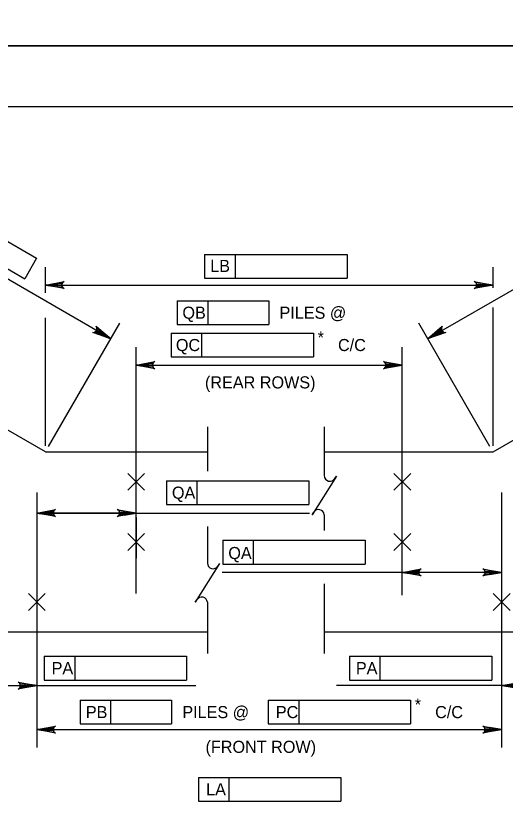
# Model space of a CAD drawing. Extents: x 638340 to 640241, y 295465 to 298435.
# Drawn here: x 639540 to 639661.4, y 295871.9 to 296067 of the extents above; entities that cross this region are included whole.
import ezdxf

# ---------------------------------------------------------------- set-up
doc = ezdxf.new("R2010")
doc.units = 0
for name, color, linetype in [('2', 7, 'Continuous'), ('3', 7, 'Continuous'), ('4', 7, 'Continuous'), ('PLT-BNDY', 7, 'Continuous')]:
    doc.layers.add(name, color=color, linetype=linetype)

# ---------------------------------------------------------------- blocks, each defined once
blk = doc.blocks.new('PILE')
at = {"layer": '2'}
for p, q in [((-2.651625, -2.651625), (2.651625, 2.651625)), ((-2.651625, 2.651625), (2.651625, -2.651625))]:
    blk.add_line(p, q, dxfattribs=at)

msp = doc.modelspace()

# ---------------------------------------------------------------- linework, layer by layer
at = {"layer": '2'}
for p, q in [((639316.46, 296044.46), (640102.46, 296044.46)), ((639563.54, 295986.84), (639488.7, 296030.05)), ((639642.12, 295986.84), (639716.97, 296030.05)), ((639514.6, 296024.51), (639545.17, 296006.85)), ((639511.65, 296019.39), (639542.22, 296001.74)), ((639586.82, 296007.76), (639622.12, 296007.76)), ((639586.82, 296007.76), (639586.82, 296001.85)), ((639594.38, 296007.76), (639594.38, 296001.85)), ((639622.12, 296007.76), (639622.12, 296001.85)), ((639545.17, 296006.85), (639542.22, 296001.74)), ((639547.33, 295998.21), (639547.33, 296004.59)), ((639658.34, 295999.47), (639658.34, 296004.59)), ((639586.82, 296001.85), (639622.12, 296001.85)), ((639547.33, 296000.16), (639658.34, 296000.16)), ((639580.02, 295996.26), (639580.02, 295990.36)), ((639580.02, 295996.26), (639602.72, 295996.26)), ((639587.58, 295996.26), (639587.58, 295990.36)), ((639602.72, 295996.26), (639602.72, 295990.36)), ((639658.34, 295960.3), (639658.34, 295994.61)), ((639547.33, 295960.3), (639547.33, 295992)), ((639548.1, 295960.09), (639565.76, 295990.68)), ((639580.02, 295990.36), (639602.72, 295990.36)), ((639657.57, 295960.09), (639639.91, 295990.68)), ((639578.51, 295988.25), (639613.81, 295988.25)), ((639578.51, 295988.25), (639578.51, 295982.34)), ((639586.07, 295988.25), (639586.07, 295982.34)), ((639613.81, 295988.25), (639613.81, 295982.34)), ((639569.83, 295923.7), (639569.83, 295984.72)), ((639635.84, 295923.22), (639635.84, 295984.72)), ((639578.51, 295982.34), (639613.81, 295982.34)), ((639569.83, 295980.29), (639635.84, 295980.29)), ((639577.35, 295951.62), (639612.65, 295951.62)), ((639577.35, 295951.62), (639577.35, 295945.71)), ((639584.91, 295951.62), (639584.91, 295945.71)), ((639612.65, 295951.62), (639612.65, 295945.71)), ((639545.22, 295948.69), (639545.22, 295885.48)), ((639660.44, 295948.69), (639660.44, 295885.48)), ((639577.35, 295945.71), (639612.65, 295945.71)), ((639545.22, 295943.62), (639612.84, 295943.62)), ((639566.88, 295943.62), (639548.18, 295943.62)), ((639545.22, 295942.55), (639545.22, 295932.47)), ((639569.83, 295942.55), (639569.83, 295932.47)), ((639591.33, 295936.89), (639626.63, 295936.89)), ((639591.33, 295936.89), (639591.33, 295930.98)), ((639598.89, 295936.89), (639598.89, 295930.98)), ((639626.63, 295936.89), (639626.63, 295930.98)), ((639591.33, 295930.98), (639626.63, 295930.98)), ((639635.84, 295928.88), (639591.2, 295928.88)), ((639660.44, 295928.88), (639635.84, 295928.88)), ((639547.03, 295908.12), (639582.34, 295908.12)), ((639547.03, 295908.12), (639547.03, 295902.21)), ((639554.6, 295908.12), (639554.6, 295902.21)), ((639582.34, 295908.12), (639582.34, 295902.21)), ((639622.71, 295908.12), (639658.01, 295908.12)), ((639622.71, 295908.12), (639622.71, 295902.21)), ((639630.27, 295908.12), (639630.27, 295902.21)), ((639658.01, 295908.12), (639658.01, 295902.21)), ((639547.03, 295902.21), (639582.34, 295902.21)), ((639622.71, 295902.21), (639658.01, 295902.21)), ((639523.08, 295900.81), (639584.61, 295900.81)), ((639682.78, 295900.81), (639619.52, 295900.81)), ((639555.94, 295897.22), (639555.94, 295891.31)), ((639555.94, 295897.22), (639578.64, 295897.22)), ((639563.5, 295897.22), (639563.5, 295891.31)), ((639578.64, 295897.22), (639578.64, 295891.31)), ((639602.6, 295897.22), (639637.9, 295897.22)), ((639602.6, 295897.22), (639602.6, 295891.31)), ((639610.16, 295897.22), (639610.16, 295891.31)), ((639637.9, 295897.22), (639637.9, 295891.31)), ((639555.94, 295891.31), (639578.64, 295891.31)), ((639602.6, 295891.31), (639637.9, 295891.31)), ((639545.22, 295889.91), (639660.44, 295889.91)), ((639585.28, 295878.05), (639620.58, 295878.05)), ((639585.28, 295878.05), (639585.28, 295872.15)), ((639592.84, 295878.05), (639592.84, 295872.15)), ((639620.58, 295878.05), (639620.58, 295872.15)), ((639585.28, 295872.15), (639620.58, 295872.15))]:
    msp.add_line(p, q, dxfattribs=at)
for points in [[(639547.33, 296000.16), (639551.99, 296001.04), (639551.63, 296000.79), (639551.45, 296000.47), (639551.39, 296000.16), (639551.45, 295999.85), (639551.63, 295999.54), (639551.99, 295999.29), (639547.33, 296000.16), (639551.63, 295999.54), (639551.45, 295999.85), (639547.33, 296000.16), (639551.39, 296000.16), (639551.45, 296000.47), (639547.33, 296000.16), (639551.63, 296000.79)], [(639658.34, 296000.16), (639653.67, 295999.29), (639654.03, 295999.54), (639654.22, 295999.85), (639654.27, 296000.16), (639654.22, 296000.47), (639654.03, 296000.79), (639653.67, 296001.04), (639658.34, 296000.16), (639654.03, 296000.79), (639654.22, 296000.47), (639658.34, 296000.16), (639654.27, 296000.16), (639654.22, 295999.85), (639658.34, 296000.16), (639654.03, 295999.54)], [(639563.54, 295986.84), (639559.07, 295988.41), (639559.51, 295988.45), (639559.82, 295988.63), (639560.02, 295988.87), (639560.13, 295989.17), (639560.13, 295989.53), (639559.94, 295989.93), (639563.54, 295986.84), (639560.13, 295989.53), (639560.13, 295989.17), (639563.54, 295986.84), (639560.02, 295988.87), (639559.82, 295988.63), (639563.54, 295986.84), (639559.51, 295988.45)], [(639642.12, 295986.84), (639645.72, 295989.93), (639645.54, 295989.53), (639645.53, 295989.17), (639645.64, 295988.87), (639645.84, 295988.63), (639646.16, 295988.45), (639646.6, 295988.41), (639642.12, 295986.84), (639646.16, 295988.45), (639645.84, 295988.63), (639642.12, 295986.84), (639645.64, 295988.87), (639645.53, 295989.17), (639642.12, 295986.84), (639645.54, 295989.53)], [(639569.83, 295980.29), (639574.49, 295981.17), (639574.13, 295980.92), (639573.95, 295980.61), (639573.89, 295980.29), (639573.95, 295979.98), (639574.13, 295979.67), (639574.49, 295979.42), (639569.83, 295980.29), (639574.13, 295979.67), (639573.95, 295979.98), (639569.83, 295980.29), (639573.89, 295980.29), (639573.95, 295980.61), (639569.83, 295980.29), (639574.13, 295980.92)], [(639635.84, 295980.29), (639631.18, 295979.42), (639631.53, 295979.67), (639631.72, 295979.98), (639631.77, 295980.29), (639631.72, 295980.61), (639631.53, 295980.92), (639631.18, 295981.17), (639635.84, 295980.29), (639631.53, 295980.92), (639631.72, 295980.61), (639635.84, 295980.29), (639631.77, 295980.29), (639631.72, 295979.98), (639635.84, 295980.29), (639631.53, 295979.67)], [(639545.22, 295943.62), (639549.88, 295944.49), (639549.53, 295944.24), (639549.34, 295943.93), (639549.29, 295943.62), (639549.34, 295943.3), (639549.53, 295942.99), (639549.88, 295942.74), (639545.22, 295943.62), (639549.53, 295942.99), (639549.34, 295943.3), (639545.22, 295943.62), (639549.29, 295943.62), (639549.34, 295943.93), (639545.22, 295943.62), (639549.53, 295944.24)], [(639569.83, 295943.62), (639565.17, 295942.74), (639565.53, 295942.99), (639565.71, 295943.3), (639565.77, 295943.62), (639565.71, 295943.93), (639565.53, 295944.24), (639565.17, 295944.49), (639569.83, 295943.62), (639565.53, 295944.24), (639565.71, 295943.93), (639569.83, 295943.62), (639565.77, 295943.62), (639565.71, 295943.3), (639569.83, 295943.62), (639565.53, 295942.99)], [(639635.84, 295928.88), (639640.5, 295929.76), (639640.14, 295929.51), (639639.95, 295929.2), (639639.9, 295928.88), (639639.95, 295928.57), (639640.14, 295928.26), (639640.5, 295928.01), (639635.84, 295928.88), (639640.14, 295928.26), (639639.95, 295928.57), (639635.84, 295928.88), (639639.9, 295928.88), (639639.95, 295929.2), (639635.84, 295928.88), (639640.14, 295929.51)], [(639635.84, 295928.88), (639640.5, 295929.76), (639640.14, 295929.51), (639639.95, 295929.2), (639639.9, 295928.88), (639639.95, 295928.57), (639640.14, 295928.26), (639640.5, 295928.01), (639635.84, 295928.88), (639640.14, 295928.26), (639639.95, 295928.57), (639635.84, 295928.88), (639639.9, 295928.88), (639639.95, 295929.2), (639635.84, 295928.88), (639640.14, 295929.51)], [(639660.44, 295928.88), (639655.78, 295928.01), (639656.14, 295928.26), (639656.33, 295928.57), (639656.38, 295928.88), (639656.33, 295929.2), (639656.14, 295929.51), (639655.78, 295929.76), (639660.44, 295928.88), (639656.14, 295929.51), (639656.33, 295929.2), (639660.44, 295928.88), (639656.38, 295928.88), (639656.33, 295928.57), (639660.44, 295928.88), (639656.14, 295928.26)], [(639545.22, 295900.81), (639540.56, 295899.94), (639540.92, 295900.19), (639541.11, 295900.5), (639541.16, 295900.81), (639541.11, 295901.12), (639540.92, 295901.44), (639540.56, 295901.68), (639545.22, 295900.81), (639540.92, 295901.44), (639541.11, 295901.12), (639545.22, 295900.81), (639541.16, 295900.81), (639541.11, 295900.5), (639545.22, 295900.81), (639540.92, 295900.19)], [(639660.44, 295900.81), (639665.1, 295901.68), (639664.75, 295901.44), (639664.56, 295901.12), (639664.51, 295900.81), (639664.56, 295900.5), (639664.75, 295900.19), (639665.1, 295899.94), (639660.44, 295900.81), (639664.75, 295900.19), (639664.56, 295900.5), (639660.44, 295900.81), (639664.51, 295900.81), (639664.56, 295901.12), (639660.44, 295900.81), (639664.75, 295901.44)], [(639545.22, 295889.91), (639549.88, 295890.78), (639549.53, 295890.54), (639549.34, 295890.22), (639549.29, 295889.91), (639549.34, 295889.6), (639549.53, 295889.29), (639549.88, 295889.04), (639545.22, 295889.91), (639549.53, 295889.29), (639549.34, 295889.6), (639545.22, 295889.91), (639549.29, 295889.91), (639549.34, 295890.22), (639545.22, 295889.91), (639549.53, 295890.54)], [(639660.44, 295889.91), (639655.78, 295889.04), (639656.14, 295889.29), (639656.33, 295889.6), (639656.38, 295889.91), (639656.33, 295890.22), (639656.14, 295890.54), (639655.78, 295890.78), (639660.44, 295889.91), (639656.14, 295890.54), (639656.33, 295890.22), (639660.44, 295889.91), (639656.38, 295889.91), (639656.33, 295889.6), (639660.44, 295889.91), (639656.14, 295889.29)]]:
    msp.add_lwpolyline(points, dxfattribs=at)
for points in [[(639550.28, 296000.65), (639550.28, 295999.67), (639547.33, 296000.16)], [(639561.23, 295988.74), (639560.74, 295987.89), (639563.54, 295986.84)], [(639644.43, 295988.74), (639644.93, 295987.89), (639642.12, 295986.84)], [(639572.78, 295980.79), (639572.78, 295979.8), (639569.83, 295980.29)], [(639632.88, 295980.79), (639632.88, 295979.8), (639635.84, 295980.29)], [(639548.18, 295944.11), (639548.18, 295943.12), (639545.22, 295943.62)], [(639566.88, 295944.11), (639566.88, 295943.12), (639569.83, 295943.62)], [(639638.79, 295929.38), (639638.79, 295928.39), (639635.84, 295928.88)], [(639657.49, 295929.38), (639657.49, 295928.39), (639660.44, 295928.88)], [(639542.27, 295901.3), (639542.27, 295900.32), (639545.22, 295900.81)], [(639663.4, 295901.3), (639663.4, 295900.32), (639660.44, 295900.81)], [(639548.18, 295890.4), (639548.18, 295889.42), (639545.22, 295889.91)], [(639657.49, 295890.4), (639657.49, 295889.42), (639660.44, 295889.91)]]:
    msp.add_lwpolyline(points, close=True, dxfattribs=at)
at = {"layer": '3'}
for p, q in [((639547.33, 295958.76), (639521.76, 295973.53)), ((639658.34, 295958.76), (639683.91, 295973.53)), ((639547.33, 295958.76), (639587.5, 295958.76)), ((639616.47, 295958.76), (639658.34, 295958.76)), ((639523.08, 295914.16), (639587.5, 295914.16)), ((639616.47, 295914.16), (639682.59, 295914.16))]:
    msp.add_line(p, q, dxfattribs=at)
at = {"layer": '4'}
for p, q in [((639587.5, 295965.03), (639587.5, 295953.98)), ((639616.47, 295965.03), (639616.47, 295952.91)), ((639616.47, 295943.2), (639616.47, 295939.26)), ((639587.5, 295940.26), (639587.5, 295931.22)), ((639616.47, 295926.05), (639616.47, 295908.82)), ((639587.5, 295921.5), (639587.5, 295908.82))]:
    msp.add_line(p, q, dxfattribs=at)
for points in [[(639619.13, 295952.2), (639619.5, 295952.8), (639613.45, 295943.18), (639613.86, 295943.82)], [(639590.15, 295930.5), (639590.53, 295931.1), (639584.48, 295921.48), (639584.88, 295922.13)]]:
    msp.add_lwpolyline(points, dxfattribs=at)
for centre, start, end in [((639617.9, 295952.91), 180, 330), ((639615.06, 295943.07), 5.3286, 147.8672), ((639588.92, 295931.22), 180, 330), ((639586.09, 295921.37), 5.3286, 147.8672)]:
    msp.add_arc(centre, 1.42, start, end, dxfattribs=at)
at = {"layer": 'PLT-BNDY'}
for points in [[(639276.46, 296653.46), (640117.46, 296653.46), (640117.46, 296059.46), (639276.46, 296059.46)], [(639276.46, 296059.46), (640117.46, 296059.46), (640117.46, 295465.46), (639276.46, 295465.46)]]:
    msp.add_lwpolyline(points, close=True, dxfattribs=at)

# ---------------------------------------------------------------- block references
at = {"layer": '2', "xscale": 0.78743606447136, "yscale": 0.78743606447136}
for p in [(639569.83, 295951.38), (639635.84, 295951.38), (639569.83, 295936.46), (639635.84, 295936.46), (639545.23, 295921.54), (639660.45, 295921.54)]:
    msp.add_blockref('PILE', p, dxfattribs=at)

# ---------------------------------------------------------------- texts
at = {"layer": '2'}
for s, p in [('LB', (639588.2, 296003.42)), ('QB', (639581.31, 295991.81)), ('PILES @', (639605.38, 295991.81)), ('*', (639614.84, 295985.65)), ('QC', (639579.69, 295983.79)), ('C/C', (639619.89, 295983.79)), ('QA', (639578.71, 295947.17)), ('QA', (639592.69, 295932.21)), ('PA', (639548.88, 295903.66)), ('PA', (639624.32, 295903.66)), ('*', (639638.92, 295894.62)), ('PB', (639557.36, 295892.76)), ('PILES @', (639581.29, 295892.76)), ('PC', (639604.47, 295892.76)), ('C/C', (639643.97, 295892.76)), ('LA', (639587.19, 295873.6))]:
    msp.add_text(s, height=3, rotation=359.9382, dxfattribs=at).set_placement(p)
for s, p in [('(REAR ROWS)', (639586.9, 295974.53)), ('(FRONT ROW)', (639587.04, 295884.14))]:
    msp.add_text(s, height=3.0001, dxfattribs=at).set_placement(p)

doc.saveas('drawing.dxf')
